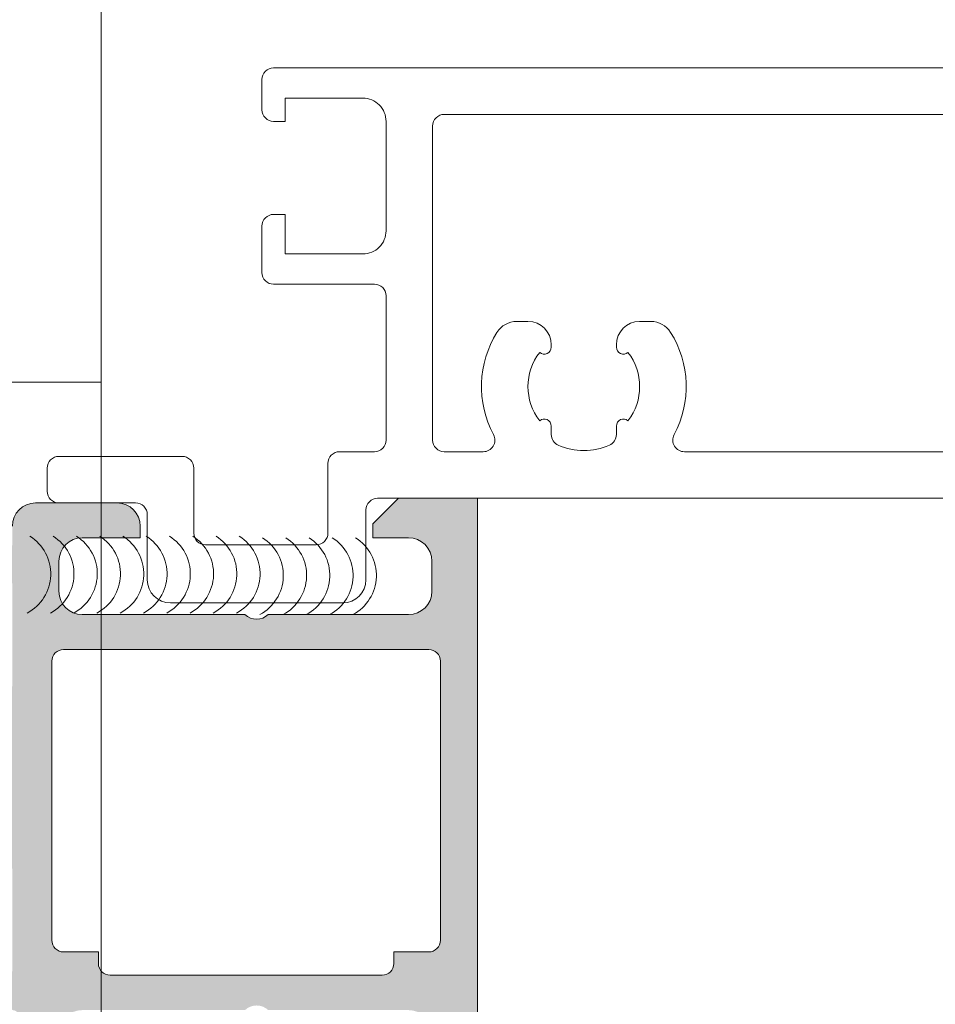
# Model space of a CAD drawing. Header units: millimetres. Extents: x 144573 to 336993, y 74252 to 247042.
# Tile 951 of 1056: x 198289 to 198328, y 232249 to 232292. Entities that reach past the tile are written whole.
import ezdxf

# ---------------------------------------------------------------- set-up
doc = ezdxf.new("R2010")
doc.units = ezdxf.units.MM
doc.layers.add('FASÁDA DETAILNÍ', color=255, linetype='Continuous', lineweight=0)

msp = doc.modelspace()

# ---------------------------------------------------------------- hatches: boundary and pattern name
at = {"layer": 'FASÁDA DETAILNÍ'}
h = msp.add_hatch(color=256, dxfattribs=at)
edge = h.paths.add_edge_path()
edge.add_arc((198288.4311646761, 232267.5296244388), 0.1199999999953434, 0, 90)
edge.add_line((198288.4311646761, 232267.6496244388), (198285.6711666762, 232267.6496244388))
edge.add_arc((198285.6711666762, 232267.9496244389), 0.3000000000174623, 180, 270, ccw=False)
edge.add_line((198285.3711666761, 232267.9496244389), (198285.3711666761, 232268.9295987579))
edge.add_arc((198285.6711666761, 232268.9295987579), 0.2999999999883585, 89.99999999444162, 180, ccw=False)
edge.add_line((198285.6711666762, 232269.2295987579), (198287.5511776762, 232269.2295987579))
edge.add_arc((198287.8187210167, 232269.3084658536), 0.2789255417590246, 196.4245945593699, 271.1628700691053)
edge.add_line((198287.8243816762, 232269.0295977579), (198288.2779756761, 232269.0295977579))
edge.add_arc((198288.2836440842, 232269.3084352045), 0.27889505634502, 268.8354106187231, 343.5801235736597)
edge.add_line((198288.5511646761, 232269.2295987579), (198288.5511646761, 232270.029773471))
edge.add_arc((198289.5511646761, 232270.029773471), 1, 90, 180, ccw=False)
edge.add_line((198289.5511646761, 232271.029773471), (198293.0511720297, 232271.029773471))
edge.add_arc((198293.0511522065, 232270.0297536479), 1.000019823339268, 0.001135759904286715, 89.99886424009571, ccw=False)
edge.add_line((198294.0511720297, 232270.029773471), (198294.0511720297, 232269.529773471))
edge.add_line((198294.0511720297, 232269.529773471), (198291.5511720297, 232269.529773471))
edge.add_arc((198291.5512174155, 232268.5297280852), 1.000045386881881, 90.00260029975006, 179.9973997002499)
edge.add_line((198290.5511720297, 232268.529773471), (198290.5511720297, 232267.2297551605))
edge.add_arc((198291.5512245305, 232267.2298076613), 1.000052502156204, 180.0030079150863, 269.9969920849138)
edge.add_line((198291.5511720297, 232266.2297551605), (198298.5511720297, 232266.2297551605))
edge.add_arc((198299.0511720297, 232266.7548769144), 0.7250881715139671, 226.4038161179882, 313.5961838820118)
edge.add_line((198299.5511720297, 232266.2297551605), (198305.5852601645, 232266.2297551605))
edge.add_arc((198305.5852076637, 232267.2298076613), 1.000052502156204, 270.0030079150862, 359.9969920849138)
edge.add_line((198306.5852601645, 232267.2297551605), (198306.5852601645, 232268.529773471))
edge.add_arc((198305.5852147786, 232268.5297280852), 1.000045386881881, 0.002600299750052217, 89.99739970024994)
edge.add_line((198305.5852601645, 232269.529773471), (198304.0511720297, 232269.529773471))
edge.add_line((198304.0511720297, 232269.529773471), (198304.0511720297, 232270.1297795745))
edge.add_line((198304.0511720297, 232270.1297795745), (198305.1511781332, 232271.2297551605))
edge.add_line((198305.1511781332, 232271.2297551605), (198308.5511720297, 232271.2297551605))
edge.add_line((198308.5511720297, 232271.2297551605), (198308.5511720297, 232244.2298543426))
edge.add_line((198308.5511720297, 232244.2298543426), (198305.1511781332, 232244.2298543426))
edge.add_line((198305.1511781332, 232244.2298543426), (198304.0511720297, 232245.3298299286))
edge.add_line((198304.0511720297, 232245.3298299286), (198304.0511720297, 232245.9298360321))
edge.add_line((198304.0511720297, 232245.9298360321), (198305.5852601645, 232245.9298360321))
edge.add_arc((198305.5852147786, 232246.9298814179), 1.000045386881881, 270.00260029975, 359.99739970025)
edge.add_line((198306.5852601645, 232246.9298360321), (198306.5852601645, 232248.2298543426))
edge.add_arc((198305.5852076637, 232248.2298018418), 1.000052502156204, 0.003007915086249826, 89.99699208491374)
edge.add_line((198305.5852601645, 232249.2298543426), (198299.5511720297, 232249.2298543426))
edge.add_arc((198299.0511720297, 232248.7047325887), 0.7250881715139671, 46.4038161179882, 133.5961838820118)
edge.add_line((198298.5511720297, 232249.2298543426), (198291.5511720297, 232249.2298543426))
edge.add_arc((198291.5512245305, 232248.2298018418), 1.000052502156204, 90.00300791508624, 179.9969920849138)
edge.add_line((198290.5511720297, 232248.2298543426), (198290.5511720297, 232246.9298360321))
edge.add_arc((198291.5512174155, 232246.9298814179), 1.000045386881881, 180.00260029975, 269.9973997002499)
edge.add_line((198291.5511720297, 232245.9298360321), (198294.0511720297, 232245.9298360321))
edge.add_line((198294.0511720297, 232245.9298360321), (198294.0511720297, 232245.4298360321))
edge.add_arc((198293.0511522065, 232245.4298558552), 1.000019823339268, 270.0011357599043, 359.9988642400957, ccw=False)
edge.add_line((198293.0511720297, 232244.4298360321), (198288.5511720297, 232244.4298360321))
edge.add_arc((198288.5511617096, 232244.929825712), 0.4999896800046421, 179.9988173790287, 270.00118262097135, ccw=False)
edge.add_line((198288.0511720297, 232244.9298360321), (198288.0511720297, 232245.9298360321))
edge.add_line((198288.0511720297, 232245.9298360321), (198288.8511750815, 232245.9298360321))
edge.add_line((198288.8511750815, 232245.9298360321), (198288.8511750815, 232248.9298512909))
edge.add_arc((198288.5511673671, 232248.9298539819), 0.3000077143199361, 359.9994860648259, 450.0005139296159)
edge.add_arc((198288.2836440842, 232249.1510252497), 0.2788950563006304, 16.41987642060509, 91.16458938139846)
edge.add_line((198288.2779756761, 232249.4298626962), (198287.8243816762, 232249.4298626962))
edge.add_arc((198287.8187210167, 232249.1509946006), 0.278925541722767, 88.83712993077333, 163.5754054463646)
edge.add_line((198287.5511776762, 232249.2298616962), (198285.6711666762, 232249.2298616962))
edge.add_arc((198285.6711666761, 232249.5298616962), 0.3000000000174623, 180.0000000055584, 270.0000000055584, ccw=False)
edge.add_line((198285.3711666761, 232249.5298616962), (198285.3711666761, 232250.5098360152))
edge.add_arc((198285.6711666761, 232250.5098360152), 0.2999999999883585, 89.99999999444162, 179.9999999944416, ccw=False)
edge.add_line((198285.6711666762, 232250.8098360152), (198288.4311646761, 232250.8098360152))
edge.add_arc((198288.4311646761, 232250.9298360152), 0.1199999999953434, 270, 360)
edge.add_line((198288.5511646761, 232250.9298360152), (198288.5511646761, 232255.2298616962))
edge.add_arc((198288.0511646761, 232255.2298616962), 0.5, 0, 90)
edge.add_line((198288.0511646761, 232255.7298616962), (198287.3511646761, 232255.7298616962))
edge.add_line((198287.3511646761, 232255.7298616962), (198284.9583443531, 232254.3483662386))
edge.add_arc((198284.8892844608, 232254.4679814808), 0.1381197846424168, 172.2975625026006, 300.0000000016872, ccw=False)
edge.add_arc((198289.7306356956, 232254.0203630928), 5.000000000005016, 108.70940074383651, 174.6507719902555, ccw=False)
edge.add_arc((198287.9664095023, 232259.2297302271), 0.5000000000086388, 288.7094007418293, 431.290599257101)
edge.add_arc((198289.7306356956, 232264.4390973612), 4.999999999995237, 185.3492280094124, 251.2905992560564, ccw=False)
edge.add_arc((198284.8892844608, 232263.9914789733), 0.1381197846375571, 59.999999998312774, 187.7024374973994, ccw=False)
edge.add_line((198284.9583443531, 232264.1110942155), (198287.3511646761, 232262.7295987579))
edge.add_line((198287.3511646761, 232262.7295987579), (198288.0511646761, 232262.7295987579))
edge.add_arc((198288.0511646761, 232263.2295987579), 0.5, 270, 360)
edge.add_line((198288.5511646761, 232263.2295987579), (198288.5511646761, 232267.5296244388))
edge = h.paths.add_edge_path(flags=16)
edge.add_arc((198306.4511659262, 232252.2298467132), 0.5, 270, 360)
edge.add_line((198306.9511659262, 232252.2298467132), (198306.9511659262, 232264.2297551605))
edge.add_arc((198306.4511659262, 232264.2297551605), 0.5, 0, 90)
edge.add_line((198306.4511659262, 232264.7297551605), (198290.7511842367, 232264.7297551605))
edge.add_arc((198290.7511842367, 232264.2297551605), 0.5, 90, 180)
edge.add_line((198290.2511842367, 232264.2297551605), (198290.2511842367, 232252.2298467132))
edge.add_arc((198290.7511842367, 232252.2298467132), 0.5, 180, 270)
edge.add_line((198290.7511842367, 232251.7298467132), (198292.2511842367, 232251.7298467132))
edge.add_line((198292.2511842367, 232251.7298467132), (198292.2511842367, 232251.2298467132))
edge.add_arc((198292.7511842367, 232251.2298467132), 0.5, 180, 270)
edge.add_line((198292.7511842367, 232250.7298467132), (198304.4511659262, 232250.7298467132))
edge.add_arc((198304.4511659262, 232251.2298467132), 0.5, 270, 360)
edge.add_line((198304.9511659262, 232251.2298467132), (198304.9511659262, 232251.7298467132))
edge.add_line((198304.9511659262, 232251.7298467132), (198306.4511659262, 232251.7298467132))

# ---------------------------------------------------------------- linework, layer by layer
for p, q in [((198292.369260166, 242857.1778107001), (198292.3692601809, 223842.6779105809)), ((198292.3692601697, 242857.1778107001), (198292.3692601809, 228642.6779105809)), ((198292.369260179, 233176.6777205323), (198292.3692601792, 232209.0552556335)), ((198248.3692601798, 232276.224863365), (198292.3692601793, 232276.224863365))]:
    msp.add_line(p, q, dxfattribs=at)
for points in [[(198422.7873126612, 232271.2297551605), (198304.2511720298, 232271.2297551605, 0.414213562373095), (198303.7511720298, 232270.7297551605), (198303.7511720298, 232267.7297551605, -0.414213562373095), (198302.7511720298, 232266.7297551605), (198295.3511720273, 232266.7297551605, -0.4142135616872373), (198294.3511720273, 232267.7297551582), (198294.3511720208, 232270.5297551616, 0.4142135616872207), (198293.8511720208, 232271.0297551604), (198290.5511720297, 232271.0297551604, -0.414213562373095), (198290.0511720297, 232271.5297551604), (198290.0511720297, 232272.5297551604, -0.414213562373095), (198290.5511720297, 232273.0297551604), (198295.8511739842, 232273.0297551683, -0.4142135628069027), (198296.3511739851, 232272.5297551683), (198296.3511739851, 232269.7297551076, 0.4142135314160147), (198296.8511739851, 232269.2297551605), (198301.6172230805, 232269.2297551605, 0.4142135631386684), (198302.1172230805, 232269.7297551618), (198302.1172230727, 232272.7297551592, -0.4142135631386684), (198302.6172230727, 232273.2297551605), (198304.1172225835, 232273.2297551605, 0.414213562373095), (198304.6172225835, 232273.7297551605), (198304.6172225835, 232279.9296509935, 0.414213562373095), (198304.1172225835, 232280.4296509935), (198299.7806065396, 232280.4296509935, -0.4142140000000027), (198299.2806065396, 232280.9296509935), (198299.2806065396, 232282.9296529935, -0.4142009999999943), (198299.7806065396, 232283.4296529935), (198300.2806065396, 232283.4296529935), (198300.2806065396, 232281.7296529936), (198303.6172225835, 232281.7296529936, 0.4142140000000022), (198304.6172225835, 232282.7296529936), (198304.6172225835, 232287.4296529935, 0.4142140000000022), (198303.6172225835, 232288.4296529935), (198300.2806065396, 232288.4296529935), (198300.2806065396, 232287.4296529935), (198299.7806065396, 232287.4296529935, -0.4142200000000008), (198299.2806065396, 232287.9296449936), (198299.2806065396, 232289.2296559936, -0.4142140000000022), (198299.7806065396, 232289.7296559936), (198422.7873126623, 232289.7296556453, -0.4142135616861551)], [(198420.7873126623, 232287.7296556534), (198307.1172222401, 232287.7296559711, 0.4142136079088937), (198306.6172222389, 232287.2296558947), (198306.6172243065, 232273.7297550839, 0.4142135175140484), (198307.1172243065, 232273.2297551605), (198308.7912820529, 232273.2297551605, 0.5657414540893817), (198309.2327781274, 232273.964449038, -0.2677634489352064), (198309.3851375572, 232278.3591669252, -0.2587771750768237), (198310.2335025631, 232278.8297551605), (198310.7179435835, 232278.8297551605, -0.414213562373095), (198311.7179435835, 232277.8297551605), (198311.7179435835, 232277.7238625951, -0.6451800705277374), (198311.2198754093, 232277.4985428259, 0.3417320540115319), (198311.2198754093, 232274.5609674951, -0.645180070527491), (198311.7179435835, 232274.3356477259), (198311.7179435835, 232273.9675960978, 0.2982166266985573), (198312.0179435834, 232273.5093385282, 0.2087121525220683), (198314.2179435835, 232273.5093385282, 0.29821662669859), (198314.5179435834, 232273.9675960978), (198314.5179435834, 232274.3356477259, -0.6451800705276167), (198315.0160117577, 232274.5609674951, 0.3417320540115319), (198315.0160117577, 232277.4985428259, -0.6451800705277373), (198314.5179435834, 232277.7238625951), (198314.5179435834, 232277.8297551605, -0.4142135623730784), (198315.5179435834, 232278.8297551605), (198316.0023846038, 232278.8297551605, -0.258777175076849), (198316.8507496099, 232278.3591669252, -0.2677634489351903), (198317.0031090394, 232273.964449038, 0.5657414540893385), (198317.4446051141, 232273.2297551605), (198411.4706511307, 232273.2297551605, 0.5657414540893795)], [(198288.5511646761, 232270.029773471, -0.414213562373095), (198289.5511646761, 232271.029773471), (198293.0511720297, 232271.029773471, -0.4142019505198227), (198294.0511720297, 232270.029773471), (198294.0511720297, 232269.529773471), (198291.5511720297, 232269.529773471, 0.4141869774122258), (198290.5511720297, 232268.529773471), (198290.5511720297, 232267.2297551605, 0.4141828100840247), (198291.5511720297, 232266.2297551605), (198298.5511720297, 232266.2297551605, 0.3999328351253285), (198299.5511720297, 232266.2297551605), (198305.5852601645, 232266.2297551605, 0.4141828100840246), (198306.5852601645, 232267.2297551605), (198306.5852601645, 232268.529773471, 0.4141869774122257), (198305.5852601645, 232269.529773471), (198304.0511720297, 232269.529773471), (198304.0511720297, 232270.1297795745), (198305.1511781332, 232271.2297551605), (198308.5511720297, 232271.2297551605), (198308.5511720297, 232244.2298543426)]]:
    msp.add_lwpolyline(points, format="xyb", dxfattribs=at)
msp.add_lwpolyline([(198306.4511659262, 232251.7298467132, 0.414213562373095), (198306.9511659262, 232252.2298467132), (198306.9511659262, 232264.2297551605, 0.414213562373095), (198306.4511659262, 232264.7297551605), (198290.7511842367, 232264.7297551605, 0.414213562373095), (198290.2511842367, 232264.2297551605), (198290.2511842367, 232252.2298467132, 0.414213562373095), (198290.7511842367, 232251.7298467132), (198292.2511842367, 232251.7298467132), (198292.2511842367, 232251.2298467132, 0.414213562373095), (198292.7511842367, 232250.7298467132), (198304.4511659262, 232250.7298467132, 0.414213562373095), (198304.9511659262, 232251.2298467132), (198304.9511659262, 232251.7298467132)], format="xyb", close=True, dxfattribs=at)
for centre in [(198288.2951940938, 232267.9811647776), (198289.2951940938, 232267.9811647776), (198290.2951940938, 232267.9811647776), (198291.2951940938, 232267.9811647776), (198292.2951940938, 232267.9811647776), (198293.2951940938, 232267.9811647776), (198294.2951940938, 232267.9811647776), (198295.2951940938, 232267.9811647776), (198296.2951940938, 232267.9811647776), (198297.2951940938, 232267.9811647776), (198298.2939952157, 232267.9135644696), (198299.2939952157, 232267.9135644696), (198300.2939952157, 232267.9135644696), (198301.2939952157, 232267.9135644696), (198302.2939952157, 232267.9135644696)]:
    msp.add_arc(centre, 1.906465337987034, 297.9679544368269, 57.96795443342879, dxfattribs=at)

doc.saveas('drawing.dxf')
